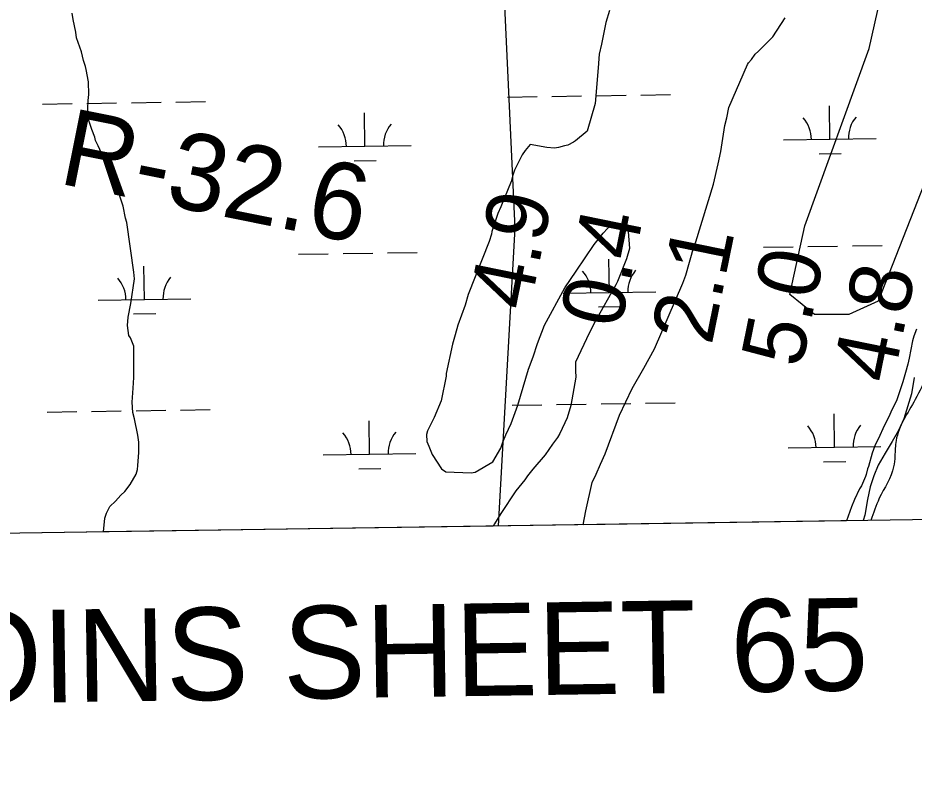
# Model space of a CAD drawing. Extents: x 3807117 to 3845308, y 337856 to 363736.
# Drawn here: x 3830101 to 3831068, y 343281 to 344118 of the extents above; entities that cross this region are included whole.
import ezdxf

# ---------------------------------------------------------------- set-up
doc = ezdxf.new("R2010")
doc.units = 0
for name, color, linetype in [('V-ANNO-TEXT', 7, 'Continuous'), ('V-GRID-FRAM', 7, 'Continuous'), ('V-RIVR-EDGE', 7, 'Continuous'), ('V-RIVR-RANG', 7, 'Continuous'), ('V-RIVR-RANG-IDEN', 7, 'Continuous'), ('V-SITE-VEGE', 7, 'Continuous'), ('V-TOPO-MINR', 7, 'Continuous'), ('V-WETL-SWMP', 7, 'Continuous')]:
    doc.layers.add(name, color=color, linetype=linetype)

msp = doc.modelspace()

# ---------------------------------------------------------------- linework, layer by layer
at = {"layer": 'V-GRID-FRAM'}
msp.add_lwpolyline([(3811100.57, 361461.86), (3842914.16, 361938.5), (3843194.47, 343758.27), (3811365.02, 343281.4), (3811100.57, 361461.86)], dxfattribs=at)
at = {"layer": 'V-RIVR-EDGE'}
msp.add_spline([(3831170.15, 343951.01), (3831164.3, 343925.31), (3831159.12, 343909.9), (3831146.2, 343884.86), (3831132.65, 343863.03), (3831125.55, 343852.77), (3831123.6, 343843.13), (3831122.29, 343834.13), (3831117.77, 343823.86), (3831110.02, 343812.3), (3831106.13, 343800.1), (3831102.9, 343789.82), (3831093.18, 343762.2), (3831069.26, 343706.33), (3831048.58, 343662.02), (3831047.25, 343645.31), (3831045.94, 343633.74), (3831030.42, 343599.71), (3831021.35, 343575.89)], degree=3, dxfattribs=at)
at = {"layer": 'V-SITE-VEGE'}
for p, q in [((3830160.35, 344116.85), (3830159.42, 344123.77)), ((3830739.24, 344126.5), (3830735.11, 344113.59)), ((3830163.14, 344103.03), (3830160.35, 344116.85)), ((3830735.11, 344113.59), (3830730.54, 344090.07)), ((3830915.35, 344098.19), (3830928.69, 344118.49)), ((3830164.07, 344097.04), (3830163.14, 344103.03)), ((3830169.17, 344081.84), (3830164.07, 344097.04)), ((3830905.69, 344088.5), (3830915.35, 344098.19)), ((3830730.54, 344090.07), (3830728.25, 344079.47)), ((3830896.48, 344079.26), (3830900.16, 344082.49)), ((3830900.16, 344082.49), (3830905.69, 344088.5)), ((3830171.48, 344072.62), (3830169.17, 344081.84)), ((3830173.8, 344066.17), (3830171.48, 344072.62)), ((3830728.25, 344079.47), (3830726.89, 344064.72)), ((3830889.12, 344070.03), (3830892.34, 344073.73)), ((3830892.34, 344073.73), (3830896.48, 344079.26)), ((3830174.27, 344062.95), (3830173.8, 344066.17)), ((3830177.05, 344049.59), (3830174.27, 344062.95)), ((3830726.89, 344064.72), (3830723.72, 344025.99)), ((3830867.99, 344021.6), (3830888.2, 344068.19)), ((3830888.2, 344068.19), (3830889.12, 344070.03)), ((3830177.07, 344035.76), (3830177.05, 344049.59)), ((3830176.62, 344029.31), (3830177.07, 344035.76)), ((3830176.17, 344020.55), (3830176.62, 344029.31)), ((3830723.72, 344025.99), (3830715.01, 343996.03)), ((3830176.19, 344010.87), (3830176.17, 344020.55)), ((3830865.71, 344010.54), (3830867.99, 344021.6)), ((3830180.36, 343997.97), (3830176.19, 344010.87)), ((3830863.88, 344002.24), (3830865.71, 344010.54)), ((3830183.59, 343989.68), (3830180.36, 343997.97)), ((3830715.01, 343996.03), (3830702.58, 343985.86)), ((3830859.31, 343974.12), (3830863.88, 344002.24)), ((3830184.52, 343985.99), (3830183.59, 343989.68)), ((3830187.3, 343980.47), (3830184.52, 343985.99)), ((3830702.58, 343985.86), (3830700.28, 343984.48)), ((3830189.15, 343976.32), (3830187.3, 343980.47)), ((3830191.46, 343969.87), (3830189.15, 343976.32)), ((3830653.73, 343981.64), (3830648.21, 343975.18)), ((3830671.71, 343978.44), (3830653.73, 343981.64)), ((3830680.01, 343977.99), (3830671.71, 343978.44)), ((3830684.16, 343978.46), (3830680.01, 343977.99)), ((3830690.61, 343980.31), (3830684.16, 343978.46)), ((3830694.29, 343981.24), (3830690.61, 343980.31)), ((3830700.28, 343984.48), (3830694.29, 343981.24)), ((3830194.23, 343964.81), (3830191.46, 343969.87)), ((3830644.99, 343970.57), (3830636.72, 343953.96)), ((3830648.21, 343975.18), (3830644.99, 343970.57)), ((3830856.56, 343960.75), (3830859.31, 343974.12)), ((3830202.55, 343954.68), (3830194.23, 343964.81)), ((3830851.53, 343939.08), (3830856.56, 343960.75)), ((3830203.47, 343952.84), (3830202.55, 343954.68)), ((3830204.86, 343948.69), (3830203.47, 343952.84)), ((3830206.71, 343939.93), (3830204.86, 343948.69)), ((3830634.43, 343947.5), (3830633.05, 343941.97)), ((3830636.72, 343953.96), (3830634.43, 343947.5)), ((3830209.5, 343929.34), (3830206.71, 343939.93)), ((3830633.05, 343941.97), (3830622.03, 343914.3)), ((3830832.27, 343876.83), (3830851.53, 343939.08)), ((3830214.13, 343915.06), (3830209.5, 343929.34)), ((3830216.91, 343902.16), (3830214.13, 343915.06)), ((3830622.03, 343914.3), (3830618.82, 343907.38)), ((3830218.3, 343897.55), (3830216.91, 343902.16)), ((3830618.82, 343907.38), (3830612.39, 343888.01)), ((3830225.76, 343844.1), (3830218.3, 343897.55)), ((3830732.23, 343885.89), (3830741.9, 343896.05)), ((3830741.9, 343896.05), (3830747.43, 343896.98)), ((3830747.43, 343896.98), (3830751.58, 343895.14)), ((3830751.58, 343895.14), (3830756.65, 343891.46)), ((3830756.65, 343891.46), (3830759.42, 343887.78)), ((3830611.94, 343884.79), (3830609.18, 343876.95)), ((3830612.39, 343888.01), (3830611.94, 343884.79)), ((3830722.57, 343873.89), (3830732.23, 343885.89)), ((3830759.42, 343887.78), (3830760.83, 343869.34)), ((3830609.18, 343876.95), (3830586.69, 343819.76)), ((3830703.26, 343844.83), (3830722.57, 343873.89)), ((3830760.83, 343869.34), (3830757.62, 343858.28)), ((3830821.72, 343840.86), (3830830.43, 343871.29)), ((3830830.43, 343871.29), (3830832.27, 343876.83)), ((3830757.62, 343858.28), (3830747.98, 343833.83)), ((3830226.69, 343836.72), (3830225.76, 343844.1)), ((3830690.84, 343826.83), (3830703.26, 343844.83)), ((3830818.5, 343832.1), (3830821.72, 343840.86)), ((3830222.58, 343809.98), (3830226.69, 343836.72)), ((3830747.98, 343833.83), (3830746.15, 343830.14)), ((3830787.73, 343761.07), (3830818.5, 343832.1)), ((3830669.24, 343786.7), (3830690.84, 343826.83)), ((3830746.15, 343830.14), (3830724.08, 343791.39)), ((3830586.69, 343819.76), (3830583.48, 343808.23)), ((3830219.84, 343795.23), (3830222.58, 343809.98)), ((3830583.48, 343808.23), (3830575.68, 343786.56)), ((3830218.93, 343786.47), (3830219.84, 343795.23)), ((3830220.33, 343775.41), (3830218.93, 343786.47)), ((3830575.68, 343786.56), (3830572.47, 343776.41)), ((3830661.44, 343766.87), (3830669.24, 343786.7)), ((3830724.08, 343791.39), (3830717.19, 343778.02)), ((3831070.51, 343782.52), (3831067.76, 343774.68)), ((3830222.18, 343773.11), (3830220.33, 343775.41)), ((3830225.88, 343763.9), (3830222.18, 343773.11)), ((3830572.47, 343776.41), (3830569.71, 343766.27)), ((3830717.19, 343778.02), (3830702.49, 343746.65)), ((3831067.76, 343774.68), (3831066.39, 343769.61)), ((3830225.93, 343730.25), (3830225.88, 343763.9)), ((3830569.71, 343766.27), (3830562.85, 343734.46)), ((3830656.85, 343752.57), (3830661.44, 343766.87)), ((3831066.39, 343769.61), (3831062.73, 343751.17)), ((3830776.24, 343740.31), (3830787.73, 343761.07)), ((3830651.8, 343739.2), (3830656.85, 343752.57)), ((3830702.49, 343746.65), (3830702.5, 343737.43)), ((3831061.35, 343744.71), (3831058.6, 343735.49)), ((3831062.73, 343751.17), (3831061.35, 343744.71)), ((3830562.85, 343734.46), (3830562.85, 343731.69)), ((3830640.33, 343700.47), (3830651.8, 343739.2)), ((3830702.5, 343737.43), (3830702.97, 343730.52)), ((3830763.83, 343718.17), (3830776.24, 343740.31)), ((3831058.6, 343735.49), (3831055.85, 343725.35)), ((3830225.03, 343718.73), (3830225.93, 343730.25)), ((3830562.85, 343731.69), (3830557.37, 343704.95)), ((3830702.97, 343730.52), (3830697.49, 343700.09)), ((3831055.85, 343725.35), (3831053.56, 343718.89)), ((3830224.13, 343703.52), (3830225.03, 343718.73)), ((3830750.05, 343689.57), (3830763.83, 343718.17)), ((3831052.64, 343715.66), (3831049.43, 343705.98)), ((3831053.56, 343718.89), (3831052.64, 343715.66)), ((3830557.37, 343704.95), (3830550.02, 343686.96)), ((3831049.43, 343705.98), (3831043, 343692.6)), ((3830224.61, 343692.46), (3830224.13, 343703.52)), ((3830632.99, 343680.64), (3830640.33, 343700.47)), ((3830697.49, 343700.09), (3830693.36, 343686.72)), ((3830226.46, 343685.54), (3830224.61, 343692.46)), ((3830230.18, 343668.04), (3830226.46, 343685.54)), ((3830550.02, 343686.96), (3830545.88, 343679.12)), ((3830693.36, 343686.72), (3830685.55, 343669.65)), ((3830734.44, 343647.61), (3830750.05, 343689.57)), ((3831040.7, 343687.53), (3831036.1, 343678.76)), ((3831043, 343692.6), (3831040.7, 343687.53)), ((3830545.88, 343679.12), (3830542.67, 343672.66)), ((3830627.48, 343668.18), (3830632.99, 343680.64)), ((3831036.1, 343678.76), (3831029.21, 343663.54)), ((3830231.11, 343660.2), (3830230.18, 343668.04)), ((3830542.67, 343672.66), (3830541.75, 343668.51)), ((3830541.75, 343668.51), (3830542.22, 343661.14)), ((3830624.27, 343660.34), (3830627.48, 343668.18)), ((3830685.55, 343669.65), (3830683.25, 343665.5)), ((3830231.13, 343649.14), (3830231.11, 343660.2)), ((3830542.22, 343661.14), (3830544.07, 343656.07)), ((3830621.97, 343653.89), (3830624.27, 343660.34)), ((3830677.73, 343658.12), (3830669.92, 343646.59)), ((3830683.25, 343665.5), (3830677.73, 343658.12)), ((3831026, 343657.55), (3831022.78, 343648.32)), ((3831029.21, 343663.54), (3831026, 343657.55)), ((3830230.23, 343635.31), (3830231.13, 343649.14)), ((3830544.07, 343656.07), (3830547.77, 343646.86)), ((3830547.77, 343646.86), (3830557.94, 343631.67)), ((3830613.23, 343639.12), (3830621.97, 343653.89)), ((3830729.39, 343636.54), (3830734.44, 343647.61)), ((3831022.78, 343648.32), (3831018.66, 343634.03)), ((3830594.35, 343628.04), (3830613.23, 343639.12)), ((3830669.92, 343646.59), (3830656.57, 343631.35)), ((3830228.4, 343625.63), (3830229.77, 343630.7)), ((3830229.77, 343630.7), (3830230.23, 343635.31)), ((3830557.94, 343631.67), (3830562.55, 343628.45)), ((3830562.55, 343628.45), (3830589.75, 343627.1)), ((3830589.75, 343627.1), (3830594.35, 343628.04)), ((3830656.57, 343631.35), (3830650.59, 343623.97)), ((3830724.8, 343625.93), (3830729.39, 343636.54)), ((3831017.74, 343631.72), (3831016.37, 343625.27)), ((3831018.66, 343634.03), (3831017.74, 343631.72)), ((3830221.96, 343614.56), (3830228.4, 343625.63)), ((3830647.83, 343619.82), (3830638.17, 343607.82)), ((3830650.59, 343623.97), (3830647.83, 343619.82)), ((3830720.66, 343616.7), (3830724.8, 343625.93)), ((3831015.45, 343623.42), (3831011.31, 343613.28)), ((3831016.37, 343625.27), (3831015.45, 343623.42)), ((3830215.98, 343607.18), (3830221.96, 343614.56)), ((3830713.79, 343586.27), (3830720.66, 343616.7)), ((3831009.02, 343610.05), (3831003.5, 343598.52)), ((3831011.31, 343613.28), (3831009.02, 343610.05)), ((3830205.86, 343596.56), (3830211.84, 343603.02)), ((3830211.84, 343603.02), (3830215.98, 343607.18)), ((3830638.17, 343607.82), (3830622.08, 343583.37)), ((3831003.5, 343598.52), (3831000.29, 343590.67)), ((3830196.2, 343583.64), (3830199.88, 343591.02)), ((3830199.88, 343591.02), (3830205.86, 343596.56)), ((3831000.29, 343590.67), (3830994.97, 343575.5)), ((3830194.36, 343578.1), (3830196.2, 343583.64)), ((3830622.08, 343583.37), (3830615.18, 343572.3)), ((3830710.89, 343571.24), (3830713.79, 343586.27)), ((3830192.96, 343563.48), (3830194.36, 343578.1)), ((3830613.72, 343569.78), (3830192.96, 343563.48)), ((3830615.18, 343572.3), (3830613.72, 343569.78)), ((3830994.97, 343575.5), (3830710.89, 343571.24))]:
    msp.add_line(p, q, dxfattribs=at)
at = {"layer": 'V-TOPO-MINR'}
for points in [[(3830530.05, 345544.4), (3830535.02, 345541.05), (3830539.92, 345533.09), (3830544.2, 345524.85), (3830547.53, 345516.19), (3830550.24, 345507.24), (3830569.76, 345426.93), (3830571.45, 345419.37), (3830572.95, 345411.77), (3830574.16, 345404.13), (3830575.18, 345396.45), (3830577.72, 345374.31), (3830575.27, 345359.53), (3830569.44, 345347.71), (3830637.04, 343891.56), (3830618.92, 343569.86)], [(3831273.96, 344436.59), (3831029.19, 343812.7), (3830997.55, 343798.22), (3830960.32, 343798.31), (3830933.78, 343819.65), (3830949.92, 343894.07), (3831019.53, 344085.37), (3831128.73, 344571.74)]]:
    msp.add_lwpolyline(points, dxfattribs=at)
at = {"layer": 'V-WETL-SWMP'}
for p, q in [((3830677.1, 344033.7), (3830709.1, 344034.18)), ((3830725.1, 344034.42), (3830757.09, 344034.9)), ((3830773.09, 344035.14), (3830805.09, 344035.62)), ((3830127.25, 344025.47), (3830159.25, 344025.95)), ((3830175.25, 344026.18), (3830207.25, 344026.66)), ((3830223.24, 344026.9), (3830255.24, 344027.38)), ((3830271.24, 344027.62), (3830303.24, 344028.1)), ((3830629.11, 344032.98), (3830661.1, 344033.46)), ((3830475.29, 343979.93), (3830474.75, 344015.93)), ((3830977.14, 343987.45), (3830976.6, 344023.45)), ((3830927.15, 343986.7), (3831027.14, 343988.2)), ((3830425.3, 343979.18), (3830525.29, 343980.68)), ((3830965.38, 343971.84), (3830989.37, 343972.2)), ((3830463.52, 343964.32), (3830487.52, 343964.68)), ((3830905.47, 343870.93), (3830937.47, 343871.41)), ((3830953.47, 343871.65), (3830985.46, 343872.13)), ((3831001.46, 343872.37), (3831033.46, 343872.85)), ((3830403.62, 343863.41), (3830435.62, 343863.89)), ((3830451.62, 343864.13), (3830483.61, 343864.61)), ((3830499.61, 343864.85), (3830531.61, 343865.33)), ((3830237.27, 343814.49), (3830236.73, 343850.48)), ((3830739.12, 343822.01), (3830738.58, 343858)), ((3830689.13, 343821.26), (3830789.12, 343822.75)), ((3830187.28, 343813.74), (3830287.27, 343815.24)), ((3830727.36, 343806.4), (3830751.35, 343806.76)), ((3830225.5, 343798.88), (3830249.5, 343799.24)), ((3831068.15, 343730.29), (3831065.23, 343712.58)), ((3831065.23, 343712.58), (3831057.01, 343685.61)), ((3830276.22, 343694.99), (3830308.22, 343695.46)), ((3830634.09, 343700.35), (3830666.09, 343700.83)), ((3830682.08, 343701.07), (3830714.08, 343701.55)), ((3830730.08, 343701.79), (3830762.08, 343702.26)), ((3830778.07, 343702.5), (3830810.07, 343702.98)), ((3830132.24, 343692.83), (3830164.24, 343693.31)), ((3830180.23, 343693.55), (3830212.23, 343694.03)), ((3830228.23, 343694.27), (3830260.22, 343694.75)), ((3830982.13, 343654.81), (3830981.59, 343690.81)), ((3831057.01, 343685.61), (3831051.13, 343672.82)), ((3830480.28, 343647.29), (3830479.74, 343683.29)), ((3831051.13, 343672.82), (3831044.45, 343661.2)), ((3831044.45, 343661.2), (3831036.6, 343648.6)), ((3830430.28, 343646.55), (3830530.27, 343648.04)), ((3830932.13, 343654.06), (3831032.12, 343655.56)), ((3831036.6, 343648.6), (3831029.15, 343635.6)), ((3830970.36, 343639.2), (3830994.36, 343639.56)), ((3830468.51, 343631.69), (3830492.51, 343632.05)), ((3831029.15, 343635.6), (3831024.45, 343623.99)), ((3831024.45, 343623.99), (3831020.73, 343611.98)), ((3831020.73, 343611.98), (3831017.8, 343598.4)), ((3831017.8, 343598.4), (3831014.67, 343581.48)), ((3831014.67, 343581.48), (3831013.04, 343575.77)), ((3831013.04, 343575.77), (3830073.25, 343561.69))]:
    msp.add_line(p, q, dxfattribs=at)
for centre, start, end in [((3830921.9, 343987.1), 0.08653, 41.63019), ((3831032.37, 343988.75), 140.08653, 181.63019), ((3830420.05, 343979.58), 0.08653, 41.63019), ((3830530.52, 343981.23), 140.08653, 181.63019), ((3830683.88, 343821.65), 0.08653, 41.63019), ((3830794.35, 343823.31), 140.08653, 181.63019), ((3830182.03, 343814.13), 0.08653, 41.63019), ((3830292.5, 343815.79), 140.08653, 181.63019), ((3830926.88, 343654.46), 0.08653, 41.63019), ((3831037.36, 343656.12), 140.08653, 181.63019), ((3830425.03, 343646.94), 0.08653, 41.63019), ((3830535.51, 343648.6), 140.08653, 181.63019)]:
    msp.add_arc(centre, 35.25, start, end, dxfattribs=at)

# ---------------------------------------------------------------- texts
at = {"layer": 'V-ANNO-TEXT'}
msp.add_text('JOINS SHEET 65', height=100, rotation=0.85835, dxfattribs=at).set_placement((3829956.5, 343376.64))
at = {"layer": 'V-RIVR-RANG'}
for s, p in [('4.9', (3830652.76, 343800.87)), ('0.4', (3830750.85, 343781.41)), ('2.1', (3830849.36, 343764.02)), ('5.0', (3830946.34, 343739.14)), ('4.8', (3831044.96, 343722.27))]:
    msp.add_text(s, height=67, rotation=78.48833, dxfattribs=at).set_placement(p)
at = {"layer": 'V-RIVR-RANG-IDEN'}
msp.add_text('R-32.6', height=83, rotation=348.62985, dxfattribs=at).set_placement((3830143.02, 343940.04))

doc.saveas('drawing.dxf')
